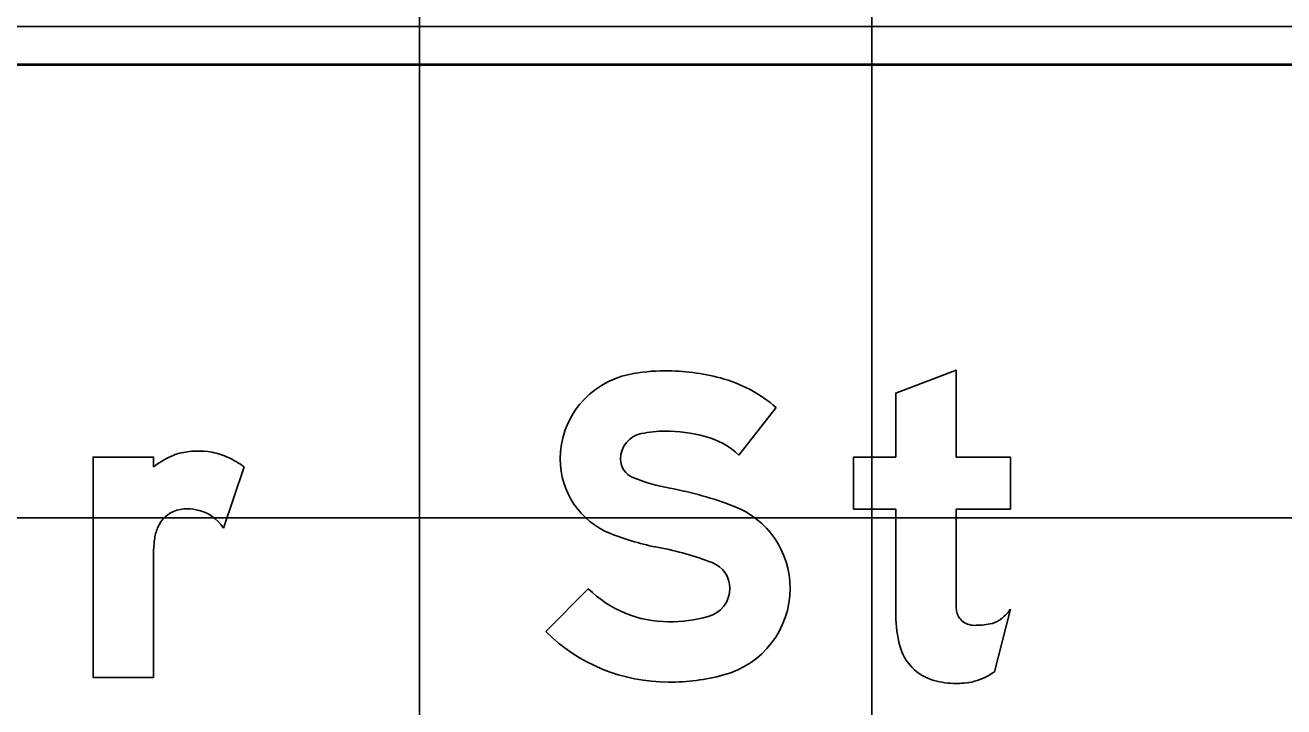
# Model space of a CAD drawing. Extents: x 1797809 to 2198143, y 249608 to 1237864.
# Drawn here: x 2197036.96 to 2197042.53, y 1237271.21 to 1237274.22 of the extents above; entities that cross this region are included whole.
import ezdxf

# ---------------------------------------------------------------- set-up
doc = ezdxf.new("R2010")
doc.units = 0
for name, color, linetype in [('GSBWFILL', 7, 'Continuous'), ('GSCOLORFILL', 7, 'Continuous'), ('GSOUTLINE', 7, 'Continuous'), ('GSSHT', 7, 'Continuous')]:
    doc.layers.add(name, color=color, linetype=linetype)

msp = doc.modelspace()

# ---------------------------------------------------------------- linework, layer by layer
at = {"layer": 'GSBWFILL'}
for p, q in [((2197037.9319, 1237272.2719), (2197037.8415, 1237272.0007)), ((2197041.2484, 1237271.3668), (2197041.3186, 1237271.6429))]:
    msp.add_line(p, q, dxfattribs=at)
for points in [[(2197041.0786, 1237271.6954), (2197041.0786, 1237272.0854), (2197041.3186, 1237272.0854), (2197041.3186, 1237272.3154), (2197041.0786, 1237272.3154), (2197041.0786, 1237272.6987), (2197040.8119, 1237272.5976), (2197040.8119, 1237272.3154), (2197040.6252, 1237272.3154), (2197040.6252, 1237272.0854), (2197040.8119, 1237272.0854), (2197040.8119, 1237271.6148)], [(2197040.1186, 1237272.3234), (2197040.2835, 1237272.5338)], [(2197037.5319, 1237271.8802), (2197037.5319, 1237271.342), (2197037.2652, 1237271.342), (2197037.2652, 1237272.3154), (2197037.5319, 1237272.3154), (2197037.5319, 1237272.2719)], [(2197039.453, 1237271.7339), (2197039.2652, 1237271.5445)]]:
    msp.add_lwpolyline(points, dxfattribs=at)
for centre, major_axis, ratio, start_param, end_param in [((2197039.7106, 1237272.3061), (0, 0.382), 0.999997, 0.202758, 1.570796), ((2197039.7919, 1237271.9109), (0, 0.7855), 0.999997, 0, 0.202758), ((2197039.7919, 1237271.7332), (0, 0.9632), 0.999997, 6.026234, 6.283185), ((2197039.8812, 1237272.0733), (0, 0.6115), 0.999997, 5.565152, 6.026234), ((2197039.7919, 1237271.9109), (0, 0.5188), 0.999997, 0, 0.202758), ((2197039.7919, 1237271.7332), (0, 0.6965), 0.999997, 6.026234, 6.283185), ((2197039.7106, 1237272.3061), (0, 0.1153), 0.999997, 0.202758, 1.570796), ((2197039.8812, 1237272.0733), (0, 0.3448), 0.999997, 5.523837, 6.026234), ((2197037.7999, 1237271.9165), (0, 0.4451), 0.999996, 0.443663, 0.646229), ((2197037.6947, 1237272.1379), (0, 0.2), 0.999996, 0.24142, 0.443663), ((2197037.729, 1237271.9987), (0, 0.3433), 0.999996, 6.103268, 6.524606), ((2197037.7367, 1237272.0413), (0, 0.3), 0.999996, 5.846069, 6.103268), ((2197037.7061, 1237271.9757), (0, 0.3724), 0.999996, 5.631644, 5.846069), ((2197039.6825, 1237272.3061), (0, 0.3538), 0.999997, 1.570796, 2.761249), ((2197039.6825, 1237272.3061), (0, 0.0872), 0.999997, 1.570796, 2.761249), ((2197039.9731, 1237273.0329), (0, 0.8699), 0.999997, 2.761249, 2.95744), ((2197039.5165, 1237270.5819), (0, 1.6233), 0.999997, 5.918637, 6.099033), ((2197039.9568, 1237271.7356), (0, 0.3885), 0.999997, 4.712389, 5.918637), ((2197037.6735, 1237271.9527), (0, 0.1333), 0.999996, 0.293855, 1.188904), ((2197037.6761, 1237271.9441), (0, 0.1424), 0.999996, 0.067293, 0.293855), ((2197037.6809, 1237271.8733), (0, 0.2133), 0.999996, 6.094384, 6.350479), ((2197037.6865, 1237271.9026), (0, 0.1835), 0.999996, 5.27661, 6.094384), ((2197037.7429, 1237271.9248), (0, 0.2081), 0.999996, 1.188904, 1.450084), ((2197038.097, 1237271.8795), (0, 0.5651), 0.999996, 1.445958, 1.569673), ((2197039.9731, 1237273.0329), (0, 1.1366), 0.999997, 2.761249, 2.95744), ((2197039.5165, 1237270.5819), (0, 1.3566), 0.999997, 5.918637, 6.099033), ((2197039.9568, 1237271.7356), (0, 0.1218), 0.999997, 4.712389, 5.918637), ((2197039.8081, 1237272.0921), (0, 0.5044), 0.999997, 2.360607, 3.141593), ((2197039.9491, 1237271.7356), (0, 0.1295), 0.999997, 3.401517, 4.712389), ((2197039.9491, 1237271.7356), (0, 0.3961), 0.999997, 3.401517, 4.712389), ((2197042.7478, 1237271.6954), (0, 1.6693), 0.999998, 1.570796, 1.606005), ((2197039.8081, 1237272.2659), (0, 0.6782), 0.999997, 3.141593, 3.401517), ((2197041.3293, 1237271.6148), (0, 0.5174), 0.999998, 1.570796, 1.830698), ((2197041.1552, 1237271.6496), (0, 0.0767), 0.999998, 1.74085, 2.407828), ((2197041.2116, 1237271.6766), (0, 0.1), 0.999998, 3.310762, 3.756278), ((2197041.1431, 1237271.7737), (0, 0.2189), 0.999998, 3.756278, 4.071638), ((2197039.8081, 1237272.0921), (0, 0.7711), 0.999997, 2.360607, 3.141593), ((2197041.1576, 1237271.6523), (0, 0.0803), 0.999998, 2.407828, 3.141593), ((2197041.1576, 1237271.9931), (0, 0.4211), 0.999998, 3.141593, 3.310762), ((2197041.0387, 1237271.5375), (0, 0.2167), 0.999998, 1.830698, 2.869526), ((2197039.8081, 1237272.2659), (0, 0.9449), 0.999997, 3.141593, 3.401517), ((2197041.0786, 1237271.6805), (0, 0.3651), 0.999998, 2.869526, 3.141593), ((2197041.0786, 1237271.8412), (0, 0.5258), 0.999998, 3.141593, 3.205734), ((2197041.0984, 1237271.5327), (0, 0.2167), 0.999998, 3.205734, 3.427755), ((2197041.07, 1237271.6291), (0, 0.3172), 0.999998, 3.427755, 3.738844)]:
    msp.add_ellipse(centre, major_axis=major_axis, ratio=ratio, start_param=start_param, end_param=end_param, dxfattribs=at)
at = {"layer": 'GSCOLORFILL'}
for p, q in [((2197046.6981, 1237274.217), (2197026.6981, 1237274.217)), ((2197026.6981, 1237274.0504), (2197046.6981, 1237274.0504)), ((2197037.9319, 1237272.2719), (2197037.8415, 1237272.0007)), ((2197041.2484, 1237271.3668), (2197041.3186, 1237271.6429))]:
    msp.add_line(p, q, dxfattribs=at)
for points in [[(2197041.0786, 1237271.6954), (2197041.0786, 1237272.0854), (2197041.3186, 1237272.0854), (2197041.3186, 1237272.3154), (2197041.0786, 1237272.3154), (2197041.0786, 1237272.6987), (2197040.8119, 1237272.5976), (2197040.8119, 1237272.3154), (2197040.6252, 1237272.3154), (2197040.6252, 1237272.0854), (2197040.8119, 1237272.0854), (2197040.8119, 1237271.6148)], [(2197040.1186, 1237272.3234), (2197040.2835, 1237272.5338)], [(2197037.5319, 1237271.8802), (2197037.5319, 1237271.342), (2197037.2652, 1237271.342), (2197037.2652, 1237272.3154), (2197037.5319, 1237272.3154), (2197037.5319, 1237272.2719)], [(2197039.453, 1237271.7339), (2197039.2652, 1237271.5445)]]:
    msp.add_lwpolyline(points, dxfattribs=at)
for centre, major_axis, ratio, start_param, end_param in [((2197039.7106, 1237272.3061), (0, 0.382), 0.999997, 0.202758, 1.570796), ((2197039.7919, 1237271.9109), (0, 0.7855), 0.999997, 0, 0.202758), ((2197039.7919, 1237271.7332), (0, 0.9632), 0.999997, 6.026234, 6.283185), ((2197039.8812, 1237272.0733), (0, 0.6115), 0.999997, 5.565152, 6.026234), ((2197039.7919, 1237271.9109), (0, 0.5188), 0.999997, 0, 0.202758), ((2197039.7919, 1237271.7332), (0, 0.6965), 0.999997, 6.026234, 6.283185), ((2197039.7106, 1237272.3061), (0, 0.1153), 0.999997, 0.202758, 1.570796), ((2197039.8812, 1237272.0733), (0, 0.3448), 0.999997, 5.523837, 6.026234), ((2197037.7999, 1237271.9165), (0, 0.4451), 0.999996, 0.443663, 0.646229), ((2197037.6947, 1237272.1379), (0, 0.2), 0.999996, 0.24142, 0.443663), ((2197037.729, 1237271.9987), (0, 0.3433), 0.999996, 6.103268, 6.524606), ((2197037.7367, 1237272.0413), (0, 0.3), 0.999996, 5.846069, 6.103268), ((2197037.7061, 1237271.9757), (0, 0.3724), 0.999996, 5.631644, 5.846069), ((2197039.6825, 1237272.3061), (0, 0.3538), 0.999997, 1.570796, 2.761249), ((2197039.6825, 1237272.3061), (0, 0.0872), 0.999997, 1.570796, 2.761249), ((2197039.9731, 1237273.0329), (0, 0.8699), 0.999997, 2.761249, 2.95744), ((2197039.5165, 1237270.5819), (0, 1.6233), 0.999997, 5.918637, 6.099033), ((2197039.9568, 1237271.7356), (0, 0.3885), 0.999997, 4.712389, 5.918637), ((2197037.6735, 1237271.9527), (0, 0.1333), 0.999996, 0.293855, 1.188904), ((2197037.6761, 1237271.9441), (0, 0.1424), 0.999996, 0.067293, 0.293855), ((2197037.6809, 1237271.8733), (0, 0.2133), 0.999996, 6.094384, 6.350479), ((2197037.6865, 1237271.9026), (0, 0.1835), 0.999996, 5.27661, 6.094384), ((2197037.7429, 1237271.9248), (0, 0.2081), 0.999996, 1.188904, 1.450084), ((2197038.097, 1237271.8795), (0, 0.5651), 0.999996, 1.445958, 1.569673), ((2197039.9731, 1237273.0329), (0, 1.1366), 0.999997, 2.761249, 2.95744), ((2197039.5165, 1237270.5819), (0, 1.3566), 0.999997, 5.918637, 6.099033), ((2197039.9568, 1237271.7356), (0, 0.1218), 0.999997, 4.712389, 5.918637), ((2197039.8081, 1237272.0921), (0, 0.5044), 0.999997, 2.360607, 3.141593), ((2197039.9491, 1237271.7356), (0, 0.1295), 0.999997, 3.401517, 4.712389), ((2197039.9491, 1237271.7356), (0, 0.3961), 0.999997, 3.401517, 4.712389), ((2197042.7478, 1237271.6954), (0, 1.6693), 0.999998, 1.570796, 1.606005), ((2197039.8081, 1237272.2659), (0, 0.6782), 0.999997, 3.141593, 3.401517), ((2197041.3293, 1237271.6148), (0, 0.5174), 0.999998, 1.570796, 1.830698), ((2197041.1552, 1237271.6496), (0, 0.0767), 0.999998, 1.74085, 2.407828), ((2197041.2116, 1237271.6766), (0, 0.1), 0.999998, 3.310762, 3.756278), ((2197041.1431, 1237271.7737), (0, 0.2189), 0.999998, 3.756278, 4.071638), ((2197039.8081, 1237272.0921), (0, 0.7711), 0.999997, 2.360607, 3.141593), ((2197041.1576, 1237271.6523), (0, 0.0803), 0.999998, 2.407828, 3.141593), ((2197041.1576, 1237271.9931), (0, 0.4211), 0.999998, 3.141593, 3.310762), ((2197041.0387, 1237271.5375), (0, 0.2167), 0.999998, 1.830698, 2.869526), ((2197039.8081, 1237272.2659), (0, 0.9449), 0.999997, 3.141593, 3.401517), ((2197041.0786, 1237271.6805), (0, 0.3651), 0.999998, 2.869526, 3.141593), ((2197041.0786, 1237271.8412), (0, 0.5258), 0.999998, 3.141593, 3.205734), ((2197041.0984, 1237271.5327), (0, 0.2167), 0.999998, 3.205734, 3.427755), ((2197041.07, 1237271.6291), (0, 0.3172), 0.999998, 3.427755, 3.738844)]:
    msp.add_ellipse(centre, major_axis=major_axis, ratio=ratio, start_param=start_param, end_param=end_param, dxfattribs=at)
at = {"layer": 'GSOUTLINE'}
for p, q in [((2197037.9319, 1237272.2719), (2197037.8415, 1237272.0007)), ((2197041.2484, 1237271.3668), (2197041.3186, 1237271.6429))]:
    msp.add_line(p, q, dxfattribs=at)
for points in [[(2197041.0786, 1237271.6954), (2197041.0786, 1237272.0854), (2197041.3186, 1237272.0854), (2197041.3186, 1237272.3154), (2197041.0786, 1237272.3154), (2197041.0786, 1237272.6987), (2197040.8119, 1237272.5976), (2197040.8119, 1237272.3154), (2197040.6252, 1237272.3154), (2197040.6252, 1237272.0854), (2197040.8119, 1237272.0854), (2197040.8119, 1237271.6148)], [(2197040.1186, 1237272.3234), (2197040.2835, 1237272.5338)], [(2197037.5319, 1237271.8802), (2197037.5319, 1237271.342), (2197037.2652, 1237271.342), (2197037.2652, 1237272.3154), (2197037.5319, 1237272.3154), (2197037.5319, 1237272.2719)], [(2197039.453, 1237271.7339), (2197039.2652, 1237271.5445)]]:
    msp.add_lwpolyline(points, dxfattribs=at)
for centre, major_axis, ratio, start_param, end_param in [((2197039.7106, 1237272.3061), (0, 0.382), 0.999997, 0.202758, 1.570796), ((2197039.7919, 1237271.9109), (0, 0.7855), 0.999997, 0, 0.202758), ((2197039.7919, 1237271.7332), (0, 0.9632), 0.999997, 6.026234, 6.283185), ((2197039.8812, 1237272.0733), (0, 0.6115), 0.999997, 5.565152, 6.026234), ((2197039.7919, 1237271.9109), (0, 0.5188), 0.999997, 0, 0.202758), ((2197039.7919, 1237271.7332), (0, 0.6965), 0.999997, 6.026234, 6.283185), ((2197039.7106, 1237272.3061), (0, 0.1153), 0.999997, 0.202758, 1.570796), ((2197039.8812, 1237272.0733), (0, 0.3448), 0.999997, 5.523837, 6.026234), ((2197037.7999, 1237271.9165), (0, 0.4451), 0.999996, 0.443663, 0.646229), ((2197037.6947, 1237272.1379), (0, 0.2), 0.999996, 0.24142, 0.443663), ((2197037.729, 1237271.9987), (0, 0.3433), 0.999996, 6.103268, 6.524606), ((2197037.7367, 1237272.0413), (0, 0.3), 0.999996, 5.846069, 6.103268), ((2197037.7061, 1237271.9757), (0, 0.3724), 0.999996, 5.631644, 5.846069), ((2197039.6825, 1237272.3061), (0, 0.3538), 0.999997, 1.570796, 2.761249), ((2197039.6825, 1237272.3061), (0, 0.0872), 0.999997, 1.570796, 2.761249), ((2197039.9731, 1237273.0329), (0, 0.8699), 0.999997, 2.761249, 2.95744), ((2197039.5165, 1237270.5819), (0, 1.6233), 0.999997, 5.918637, 6.099033), ((2197039.9568, 1237271.7356), (0, 0.3885), 0.999997, 4.712389, 5.918637), ((2197037.6735, 1237271.9527), (0, 0.1333), 0.999996, 0.293855, 1.188904), ((2197037.6761, 1237271.9441), (0, 0.1424), 0.999996, 0.067293, 0.293855), ((2197037.6809, 1237271.8733), (0, 0.2133), 0.999996, 6.094384, 6.350479), ((2197037.6865, 1237271.9026), (0, 0.1835), 0.999996, 5.27661, 6.094384), ((2197037.7429, 1237271.9248), (0, 0.2081), 0.999996, 1.188904, 1.450084), ((2197038.097, 1237271.8795), (0, 0.5651), 0.999996, 1.445958, 1.569673), ((2197039.9731, 1237273.0329), (0, 1.1366), 0.999997, 2.761249, 2.95744), ((2197039.5165, 1237270.5819), (0, 1.3566), 0.999997, 5.918637, 6.099033), ((2197039.9568, 1237271.7356), (0, 0.1218), 0.999997, 4.712389, 5.918637), ((2197039.8081, 1237272.0921), (0, 0.5044), 0.999997, 2.360607, 3.141593), ((2197039.9491, 1237271.7356), (0, 0.1295), 0.999997, 3.401517, 4.712389), ((2197039.9491, 1237271.7356), (0, 0.3961), 0.999997, 3.401517, 4.712389), ((2197042.7478, 1237271.6954), (0, 1.6693), 0.999998, 1.570796, 1.606005), ((2197039.8081, 1237272.2659), (0, 0.6782), 0.999997, 3.141593, 3.401517), ((2197041.3293, 1237271.6148), (0, 0.5174), 0.999998, 1.570796, 1.830698), ((2197041.1552, 1237271.6496), (0, 0.0767), 0.999998, 1.74085, 2.407828), ((2197041.2116, 1237271.6766), (0, 0.1), 0.999998, 3.310762, 3.756278), ((2197041.1431, 1237271.7737), (0, 0.2189), 0.999998, 3.756278, 4.071638), ((2197039.8081, 1237272.0921), (0, 0.7711), 0.999997, 2.360607, 3.141593), ((2197041.1576, 1237271.6523), (0, 0.0803), 0.999998, 2.407828, 3.141593), ((2197041.1576, 1237271.9931), (0, 0.4211), 0.999998, 3.141593, 3.310762), ((2197041.0387, 1237271.5375), (0, 0.2167), 0.999998, 1.830698, 2.869526), ((2197039.8081, 1237272.2659), (0, 0.9449), 0.999997, 3.141593, 3.401517), ((2197041.0786, 1237271.6805), (0, 0.3651), 0.999998, 2.869526, 3.141593), ((2197041.0786, 1237271.8412), (0, 0.5258), 0.999998, 3.141593, 3.205734), ((2197041.0984, 1237271.5327), (0, 0.2167), 0.999998, 3.205734, 3.427755), ((2197041.07, 1237271.6291), (0, 0.3172), 0.999998, 3.427755, 3.738844)]:
    msp.add_ellipse(centre, major_axis=major_axis, ratio=ratio, start_param=start_param, end_param=end_param, dxfattribs=at)
at = {"layer": 'GSSHT'}
for p, q in [((2197038.7065, 1237248.0462), (2197038.7065, 1237318.0462)), ((2197040.7065, 1237248.0462), (2197040.7065, 1237318.0462)), ((2196954.7065, 1237274.0462), (2197214.7065, 1237274.0462)), ((2196954.7065, 1237272.0462), (2197214.7065, 1237272.0462))]:
    msp.add_line(p, q, dxfattribs=at)

doc.saveas('drawing.dxf')
